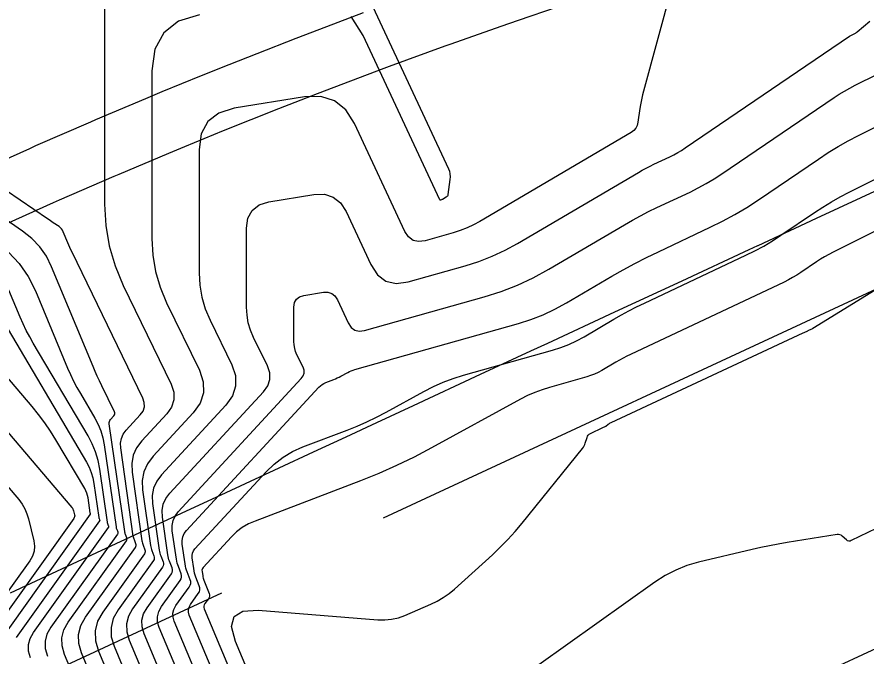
# Model space of a CAD drawing. Extents: x 1354696 to 1366163, y 660729 to 670380.
# Drawn here: x 1361378 to 1361435.4, y 664752.1 to 664795.3 of the extents above; entities that cross this region are included whole.
import ezdxf

# ---------------------------------------------------------------- set-up
doc = ezdxf.new("R2010")
doc.units = 0
for name, color, linetype in [('R_Contours', 7, 'Continuous'), ('R_Detour', 7, 'Continuous'), ('R_Erosion', 7, 'Continuous'), ('R_Fin Surface', 7, 'Continuous')]:
    doc.layers.add(name, color=color, linetype=linetype)

msp = doc.modelspace()

# ---------------------------------------------------------------- linework, layer by layer
at = {"layer": 'R_Contours'}
for points in [[(1361383.946, 664799.811), (1361383.956, 664782.609), (1361384.036, 664781.187), (1361384.272, 664779.801), (1361384.666, 664778.451), (1361385.216, 664777.137), (1361388.452, 664770.471), (1361388.635, 664769.93), (1361388.646, 664769.414), (1361388.485, 664768.924), (1361388.153, 664768.459), (1361386.481, 664766.651), (1361386.126, 664766.179), (1361385.898, 664765.668), (1361385.796, 664765.117), (1361385.82, 664764.527), (1361386.483, 664759.906), (1361386.497, 664759.826), (1361386.515, 664759.748), (1361386.538, 664759.671), (1361386.565, 664759.595), (1361386.684, 664759.294), (1361386.704, 664759.22), (1361386.704, 664759.148), (1361386.686, 664759.078), (1361386.649, 664759.011), (1361383.841, 664755.093), (1361383.491, 664754.465), (1361383.325, 664753.816), (1361383.342, 664753.146), (1361383.544, 664752.455), (1361384.719, 664749.651)], [(1361422.288, 664797.378), (1361420.293, 664790.003), (1361420.236, 664789.776), (1361420.185, 664789.546), (1361420.142, 664789.315), (1361420.107, 664789.083), (1361419.98, 664788.151), (1361419.927, 664787.932), (1361419.831, 664787.742), (1361419.693, 664787.58), (1361419.511, 664787.446), (1361409.31, 664781.454), (1361408.878, 664781.219), (1361408.434, 664781.012), (1361407.977, 664780.835), (1361407.508, 664780.687), (1361405.607, 664780.151), (1361405.165, 664780.09), (1361404.79, 664780.174), (1361404.481, 664780.404), (1361404.239, 664780.779), (1361400.843, 664788.065), (1361400.25, 664788.993), (1361399.489, 664789.601), (1361398.557, 664789.889), (1361397.457, 664789.857), (1361392.715, 664789.087), (1361391.678, 664788.768), (1361390.937, 664788.197), (1361390.493, 664787.375), (1361390.346, 664786.3), (1361390.351, 664777.978), (1361390.397, 664777.151), (1361390.535, 664776.345), (1361390.763, 664775.56), (1361391.083, 664774.796), (1361392.546, 664771.783), (1361392.795, 664771.048), (1361392.81, 664770.346), (1361392.592, 664769.679), (1361392.14, 664769.047), (1361387.802, 664764.356), (1361387.478, 664763.924), (1361387.269, 664763.457), (1361387.175, 664762.954), (1361387.198, 664762.414), (1361387.648, 664759.277), (1361387.666, 664759.174), (1361387.689, 664759.073), (1361387.719, 664758.973), (1361387.754, 664758.875), (1361387.907, 664758.485), (1361387.933, 664758.389), (1361387.934, 664758.296), (1361387.91, 664758.206), (1361387.862, 664758.119), (1361385.854, 664755.317), (1361385.573, 664754.813), (1361385.44, 664754.293), (1361385.454, 664753.756), (1361385.616, 664753.202), (1361387.217, 664749.382)], [(1361401.422, 664797.352), (1361407.175, 664785.01), (1361407.243, 664784.835), (1361407.283, 664784.656), (1361407.297, 664784.473), (1361407.285, 664784.286), (1361407.146, 664783.264), (1361407.133, 664783.212), (1361407.11, 664783.166), (1361407.077, 664783.127), (1361407.033, 664783.095), (1361406.768, 664782.939), (1361406.754, 664782.931), (1361406.739, 664782.924), (1361406.723, 664782.918), (1361406.707, 664782.913), (1361406.642, 664782.895), (1361406.627, 664782.893), (1361406.614, 664782.896), (1361406.604, 664782.903), (1361406.595, 664782.916), (1361401.423, 664794.012), (1361400.617, 664795.275)], [(1361390.369, 664795.402), (1361388.958, 664794.969), (1361387.951, 664794.192), (1361387.347, 664793.073), (1361387.147, 664791.612), (1361387.154, 664780.293), (1361387.216, 664779.169), (1361387.403, 664778.073), (1361387.714, 664777.006), (1361388.15, 664775.967), (1361390.363, 664771.408), (1361390.625, 664770.632), (1361390.641, 664769.893), (1361390.411, 664769.191), (1361389.935, 664768.525), (1361387.238, 664765.608), (1361386.857, 664765.102), (1361386.612, 664764.553), (1361386.503, 664763.963), (1361386.529, 664763.33), (1361387.066, 664759.591), (1361387.081, 664759.5), (1361387.102, 664759.41), (1361387.129, 664759.322), (1361387.16, 664759.235), (1361387.296, 664758.889), (1361387.318, 664758.804), (1361387.319, 664758.722), (1361387.298, 664758.642), (1361387.255, 664758.565), (1361384.879, 664755.248), (1361384.551, 664754.66), (1361384.395, 664754.053), (1361384.412, 664753.426), (1361384.6, 664752.78), (1361385.968, 664749.517)], [(1361388.466, 664749.247), (1361386.631, 664753.624), (1361386.497, 664754.085), (1361386.485, 664754.533), (1361386.596, 664754.966), (1361386.83, 664755.386), (1361388.469, 664757.673), (1361388.523, 664757.77), (1361388.549, 664757.87), (1361388.548, 664757.973), (1361388.519, 664758.08), (1361388.349, 664758.515), (1361388.309, 664758.624), (1361388.277, 664758.735), (1361388.25, 664758.848), (1361388.23, 664758.963), (1361387.866, 664761.498), (1361387.848, 664761.944), (1361387.925, 664762.361), (1361388.098, 664762.747), (1361388.366, 664763.104), (1361394.693, 664769.947), (1361394.982, 664770.351), (1361395.122, 664770.778), (1361395.112, 664771.227), (1361394.953, 664771.698), (1361394.017, 664773.626), (1361393.812, 664774.115), (1361393.666, 664774.617), (1361393.578, 664775.133), (1361393.548, 664775.662), (1361393.545, 664780.988), (1361393.639, 664781.676), (1361393.923, 664782.202), (1361394.397, 664782.568), (1361395.061, 664782.771), (1361398.096, 664783.264), (1361398.8, 664783.285), (1361399.396, 664783.101), (1361399.884, 664782.712), (1361400.263, 664782.118), (1361401.931, 664778.539), (1361402.379, 664777.845), (1361402.95, 664777.42), (1361403.645, 664777.264), (1361404.463, 664777.377), (1361408.309, 664778.46), (1361409.231, 664778.752), (1361410.129, 664779.101), (1361411.002, 664779.506), (1361411.851, 664779.969), (1361420.009, 664784.761), (1361420.267, 664784.909), (1361420.528, 664785.051), (1361420.793, 664785.186), (1361421.06, 664785.316), (1361422.136, 664785.823), (1361422.403, 664785.954), (1361422.663, 664786.096), (1361422.918, 664786.248), (1361423.167, 664786.41), (1361434.269, 664793.951), (1361434.31, 664793.977), (1361434.352, 664794.003), (1361434.394, 664794.027), (1361434.438, 664794.05), (1361434.614, 664794.138), (1361434.657, 664794.161), (1361434.699, 664794.187), (1361434.739, 664794.215), (1361434.778, 664794.245), (1361435.645, 664794.965)], [(1361389.826, 664748.849), (1361387.647, 664754.046), (1361387.539, 664754.415), (1361387.53, 664754.773), (1361387.619, 664755.119), (1361387.806, 664755.455), (1361389.075, 664757.227), (1361389.135, 664757.334), (1361389.164, 664757.444), (1361389.163, 664757.558), (1361389.131, 664757.676), (1361388.943, 664758.155), (1361388.9, 664758.275), (1361388.864, 664758.398), (1361388.835, 664758.522), (1361388.813, 664758.649), (1361388.535, 664760.582), (1361388.521, 664760.935), (1361388.582, 664761.265), (1361388.718, 664761.57), (1361388.931, 664761.853), (1361397.246, 664770.846), (1361397.373, 664771.023), (1361397.434, 664771.21), (1361397.43, 664771.406), (1361397.36, 664771.612), (1361396.95, 664772.456), (1361396.861, 664772.669), (1361396.797, 664772.889), (1361396.758, 664773.115), (1361396.745, 664773.346), (1361396.744, 664775.676), (1361396.785, 664775.977), (1361396.91, 664776.207), (1361397.117, 664776.367), (1361397.407, 664776.456), (1361398.735, 664776.672), (1361399.043, 664776.681), (1361399.304, 664776.6), (1361399.517, 664776.43), (1361399.683, 664776.17), (1361400.412, 664774.605), (1361400.608, 664774.301), (1361400.858, 664774.115), (1361401.162, 664774.047), (1361401.52, 664774.097), (1361409.597, 664776.371), (1361410.732, 664776.73), (1361411.836, 664777.159), (1361412.911, 664777.658), (1361413.956, 664778.228), (1361419.067, 664781.23), (1361419.604, 664781.537), (1361420.147, 664781.832), (1361420.698, 664782.115), (1361421.254, 664782.385), (1361423.495, 664783.439), (1361424.049, 664783.714), (1361424.591, 664784.009), (1361425.121, 664784.325), (1361425.639, 664784.662), (1361433.216, 664789.808), (1361433.564, 664790.037), (1361433.92, 664790.253), (1361434.283, 664790.458), (1361434.652, 664790.651), (1361436.145, 664791.399)], [(1361391.291, 664748.197), (1361388.663, 664754.468), (1361388.582, 664754.744), (1361388.575, 664755.012), (1361388.641, 664755.273), (1361388.782, 664755.524), (1361389.682, 664756.781), (1361389.747, 664756.897), (1361389.779, 664757.018), (1361389.778, 664757.142), (1361389.743, 664757.271), (1361389.538, 664757.794), (1361389.49, 664757.926), (1361389.451, 664758.06), (1361389.419, 664758.196), (1361389.395, 664758.334), (1361389.204, 664759.666), (1361389.193, 664759.926), (1361389.238, 664760.168), (1361389.339, 664760.393), (1361389.495, 664760.601), (1361398.437, 664770.272), (1361398.537, 664770.368), (1361398.646, 664770.452), (1361398.764, 664770.522), (1361398.891, 664770.579), (1361399.433, 664770.786), (1361399.556, 664770.835), (1361399.676, 664770.889), (1361399.795, 664770.946), (1361399.912, 664771.007), (1361400.376, 664771.261), (1361400.493, 664771.321), (1361400.613, 664771.374), (1361400.736, 664771.42), (1361400.862, 664771.459), (1361411.904, 664774.569), (1361412.749, 664774.836), (1361413.571, 664775.155), (1361414.371, 664775.527), (1361415.148, 664775.951), (1361418.214, 664777.752), (1361418.985, 664778.193), (1361419.765, 664778.616), (1361420.555, 664779.022), (1361421.355, 664779.409), (1361424.853, 664781.056), (1361425.695, 664781.473), (1361426.519, 664781.922), (1361427.324, 664782.402), (1361428.112, 664782.915), (1361432.163, 664785.666), (1361432.819, 664786.096), (1361433.489, 664786.504), (1361434.171, 664786.889), (1361434.867, 664787.252), (1361437.676, 664788.659)], [(1361392.757, 664747.545), (1361389.678, 664754.889), (1361389.624, 664755.074), (1361389.62, 664755.252), (1361389.664, 664755.426), (1361389.757, 664755.593), (1361390.289, 664756.335), (1361390.359, 664756.461), (1361390.394, 664756.592), (1361390.392, 664756.727), (1361390.355, 664756.867), (1361390.132, 664757.434), (1361390.081, 664757.577), (1361390.038, 664757.723), (1361390.003, 664757.87), (1361389.977, 664758.02), (1361389.873, 664758.75), (1361389.866, 664758.917), (1361389.894, 664759.072), (1361389.959, 664759.216), (1361390.059, 664759.349), (1361394.862, 664764.544), (1361395.412, 664765.076), (1361396.012, 664765.534), (1361396.661, 664765.92), (1361397.359, 664766.233), (1361400.341, 664767.372), (1361401.014, 664767.642), (1361401.677, 664767.935), (1361402.33, 664768.25), (1361402.972, 664768.587), (1361405.521, 664769.981), (1361406.167, 664770.311), (1361406.827, 664770.603), (1361407.503, 664770.856), (1361408.194, 664771.072), (1361414.211, 664772.766), (1361414.765, 664772.942), (1361415.305, 664773.151), (1361415.83, 664773.395), (1361416.34, 664773.674), (1361418.353, 664774.856), (1361418.859, 664775.145), (1361419.371, 664775.423), (1361419.89, 664775.689), (1361420.415, 664775.944), (1361427.259, 664779.166), (1361427.871, 664779.469), (1361428.469, 664779.795), (1361429.054, 664780.144), (1361429.626, 664780.516), (1361431.888, 664782.052), (1361432.459, 664782.426), (1361433.041, 664782.781), (1361433.635, 664783.116), (1361434.24, 664783.432), (1361439.615, 664786.124)], [(1361383.471, 664749.786), (1361382.398, 664752.344), (1361382.214, 664752.974), (1361382.198, 664753.585), (1361382.35, 664754.177), (1361382.67, 664754.75), (1361386.042, 664759.458), (1361386.074, 664759.515), (1361386.089, 664759.574), (1361386.089, 664759.635), (1361386.072, 664759.698), (1361385.971, 664759.955), (1361385.948, 664760.02), (1361385.928, 664760.085), (1361385.913, 664760.152), (1361385.901, 664760.22), (1361385.048, 664766.164), (1361385.034, 664766.498), (1361385.092, 664766.81), (1361385.222, 664767.1), (1361385.423, 664767.368), (1361386.371, 664768.394), (1361386.56, 664768.658), (1361386.651, 664768.936), (1361386.644, 664769.228), (1361386.541, 664769.535), (1361381.762, 664779.38), (1361381.687, 664779.536), (1361381.615, 664779.694), (1361381.545, 664779.852), (1361381.477, 664780.011), (1361381.167, 664780.755), (1361381.116, 664780.858), (1361381.052, 664780.95), (1361380.975, 664781.032), (1361380.885, 664781.103), (1361380.499, 664781.367), (1361380.403, 664781.433), (1361380.307, 664781.499), (1361380.21, 664781.564), (1361380.114, 664781.63), (1361376.402, 664784.159)], [(1361442.595, 664784.11), (1361433.152, 664779.381), (1361432.866, 664779.232), (1361432.585, 664779.073), (1361432.31, 664778.905), (1361432.04, 664778.728), (1361430.971, 664778.002), (1361430.7, 664777.826), (1361430.424, 664777.661), (1361430.141, 664777.507), (1361429.851, 664777.364), (1361419.474, 664772.478), (1361419.224, 664772.357), (1361418.977, 664772.23), (1361418.733, 664772.098), (1361418.492, 664771.96), (1361417.533, 664771.396), (1361417.289, 664771.264), (1361417.039, 664771.147), (1361416.782, 664771.047), (1361416.518, 664770.964), (1361414.002, 664770.255), (1361413.499, 664770.098), (1361413.007, 664769.914), (1361412.526, 664769.702), (1361412.057, 664769.462), (1361406.032, 664766.167), (1361404.864, 664765.554), (1361403.678, 664764.981), (1361402.472, 664764.449), (1361401.248, 664763.957), (1361394.119, 664761.234), (1361393.675, 664761.035), (1361393.261, 664760.789), (1361392.879, 664760.497), (1361392.528, 664760.158), (1361390.623, 664758.098), (1361390.579, 664758.039), (1361390.551, 664757.976), (1361390.538, 664757.907), (1361390.541, 664757.834), (1361390.585, 664757.532), (1361390.598, 664757.457), (1361390.615, 664757.383), (1361390.636, 664757.31), (1361390.662, 664757.238), (1361391.013, 664756.344), (1361391.038, 664756.252), (1361391.039, 664756.162), (1361391.016, 664756.075), (1361390.969, 664755.992), (1361390.733, 664755.662), (1361390.687, 664755.579), (1361390.664, 664755.492), (1361390.667, 664755.403), (1361390.694, 664755.311), (1361394.223, 664746.892)], [(1361382.222, 664749.921), (1361381.253, 664752.233), (1361381.086, 664752.802), (1361381.072, 664753.354), (1361381.209, 664753.889), (1361381.498, 664754.407), (1361385.435, 664759.904), (1361385.462, 664759.951), (1361385.475, 664760), (1361385.474, 664760.05), (1361385.46, 664760.103), (1361385.377, 664760.315), (1361385.357, 664760.369), (1361385.341, 664760.423), (1361385.328, 664760.478), (1361385.319, 664760.534), (1361384.276, 664767.8), (1361384.272, 664767.879), (1361384.286, 664767.953), (1361384.317, 664768.022), (1361384.365, 664768.085), (1361384.589, 664768.328), (1361384.634, 664768.391), (1361384.656, 664768.457), (1361384.654, 664768.526), (1361384.63, 664768.599), (1361383.771, 664770.367), (1361383.618, 664770.688), (1361383.47, 664771.01), (1361383.327, 664771.335), (1361383.188, 664771.662), (1361380.384, 664778.391), (1361380.028, 664779.103), (1361379.582, 664779.742), (1361379.047, 664780.309), (1361378.422, 664780.804), (1361375.746, 664782.637)], [(1361377.473, 664779.378), (1361378.2, 664778.607), (1361378.806, 664777.737), (1361379.291, 664776.769), (1361381.464, 664771.554), (1361381.657, 664771.113), (1361381.865, 664770.678), (1361382.089, 664770.252), (1361382.328, 664769.833), (1361383.312, 664768.172), (1361383.536, 664767.749), (1361383.716, 664767.31), (1361383.851, 664766.856), (1361383.941, 664766.386), (1361384.736, 664760.848), (1361384.744, 664760.804), (1361384.754, 664760.76), (1361384.767, 664760.717), (1361384.782, 664760.675), (1361384.848, 664760.507), (1361384.859, 664760.466), (1361384.86, 664760.426), (1361384.849, 664760.387), (1361384.828, 664760.35), (1361380.326, 664754.064), (1361380.068, 664753.601), (1361379.945, 664753.123), (1361379.958, 664752.63), (1361380.107, 664752.121)], [(1361395.689, 664746.24), (1361392.81, 664753.108), (1361392.542, 664754.105), (1361392.708, 664754.788), (1361393.306, 664755.158), (1361394.336, 664755.215), (1361402.412, 664754.565), (1361402.884, 664754.555), (1361403.346, 664754.602), (1361403.799, 664754.706), (1361404.242, 664754.867), (1361405.997, 664755.624), (1361406.425, 664755.83), (1361406.832, 664756.069), (1361407.218, 664756.34), (1361407.583, 664756.644), (1361410.145, 664758.962), (1361410.68, 664759.465), (1361411.194, 664759.988), (1361411.687, 664760.53), (1361412.16, 664761.092), (1361416.239, 664766.137), (1361416.298, 664766.217), (1361416.348, 664766.301), (1361416.389, 664766.39), (1361416.422, 664766.483), (1361416.537, 664766.865), (1361416.574, 664766.954), (1361416.626, 664767.03), (1361416.693, 664767.092), (1361416.776, 664767.142), (1361417.614, 664767.539), (1361417.662, 664767.563), (1361417.708, 664767.589), (1361417.754, 664767.616), (1361417.799, 664767.646), (1361417.975, 664767.769), (1361418.019, 664767.799), (1361418.065, 664767.826), (1361418.112, 664767.852), (1361418.16, 664767.876), (1361431.138, 664773.934), (1361431.192, 664773.959), (1361431.246, 664773.984), (1361431.301, 664774.009), (1361431.355, 664774.034), (1361431.572, 664774.134), (1361431.625, 664774.16), (1361431.678, 664774.188), (1361431.731, 664774.216), (1361431.782, 664774.247), (1361436.284, 664777.01)], [(1361378.961, 664752.01), (1361378.83, 664752.458), (1361378.819, 664752.893), (1361378.927, 664753.314), (1361379.154, 664753.721), (1361384.222, 664760.796), (1361384.237, 664760.823), (1361384.245, 664760.852), (1361384.244, 664760.881), (1361384.236, 664760.912), (1361384.188, 664761.035), (1361384.177, 664761.066), (1361384.167, 664761.098), (1361384.16, 664761.13), (1361384.154, 664761.163), (1361383.642, 664764.728), (1361383.527, 664765.323), (1361383.356, 664765.899), (1361383.129, 664766.455), (1361382.845, 664766.99), (1361379.146, 664773.231), (1361378.902, 664773.659), (1361378.674, 664774.095), (1361378.461, 664774.539), (1361378.264, 664774.99), (1361377.505, 664776.811)], [(1361376.843, 664775.146), (1361382.733, 664765.21), (1361382.915, 664764.866), (1361383.061, 664764.51), (1361383.17, 664764.142), (1361383.244, 664763.761), (1361383.572, 664761.477), (1361383.575, 664761.456), (1361383.58, 664761.435), (1361383.586, 664761.415), (1361383.593, 664761.395), (1361383.624, 664761.316), (1361383.63, 664761.297), (1361383.63, 664761.278), (1361383.625, 664761.26), (1361383.615, 664761.242), (1361377.982, 664753.378)], [(1361376.81, 664753.036), (1361383.008, 664761.688), (1361383.013, 664761.696), (1361383.015, 664761.704), (1361383.015, 664761.712), (1361383.012, 664761.721), (1361382.999, 664761.755), (1361382.996, 664761.764), (1361382.993, 664761.773), (1361382.991, 664761.782), (1361382.989, 664761.791), (1361382.846, 664762.793), (1361382.813, 664762.96), (1361382.765, 664763.122), (1361382.701, 664763.278), (1361382.622, 664763.429), (1361380.676, 664766.712), (1361380.31, 664767.299), (1361379.92, 664767.87), (1361379.506, 664768.423), (1361379.067, 664768.958), (1361375.74, 664772.849)], [(1361375.471, 664769.494), (1361381.75, 664762.152), (1361381.791, 664762.099), (1361381.824, 664762.042), (1361381.85, 664761.981), (1361381.87, 664761.917), (1361381.932, 664761.654), (1361381.941, 664761.59), (1361381.936, 664761.528), (1361381.917, 664761.469), (1361381.885, 664761.413), (1361375.638, 664752.693)], [(1361374.208, 664767.301), (1361378.162, 664762.678), (1361378.388, 664762.381), (1361378.574, 664762.065), (1361378.72, 664761.728), (1361378.827, 664761.371), (1361379.177, 664759.903), (1361379.226, 664759.544), (1361379.198, 664759.199), (1361379.094, 664758.87), (1361378.912, 664758.556), (1361374.467, 664752.35)], [(1361436.621, 664760.989), (1361434.384, 664759.912), (1361434.298, 664759.882), (1361434.215, 664759.88), (1361434.137, 664759.905), (1361434.062, 664759.957), (1361433.769, 664760.217), (1361433.693, 664760.272), (1361433.611, 664760.307), (1361433.523, 664760.322), (1361433.429, 664760.316), (1361430.047, 664759.776), (1361429.453, 664759.675), (1361428.86, 664759.564), (1361428.27, 664759.441), (1361427.682, 664759.307), (1361424.063, 664758.448), (1361423.28, 664758.223), (1361422.53, 664757.926), (1361421.813, 664757.557), (1361421.128, 664757.117), (1361411.32, 664750.131)]]:
    msp.add_lwpolyline(points, dxfattribs=at)
at = {"layer": 'R_Detour'}
for points in [[(1361377.266, 664781.274), (1361380.52, 664782.728), (1361380.924, 664782.907), (1361384.599, 664784.503), (1361384.941, 664784.649), (1361388.29, 664786.062), (1361389.384, 664786.516), (1361391.996, 664787.585), (1361393.85, 664788.33), (1361395.717, 664789.07), (1361398.337, 664790.09), (1361399.453, 664790.519), (1361402.845, 664791.797), (1361403.203, 664791.93), (1361406.967, 664793.303), (1361407.373, 664793.449), (1361410.744, 664794.639), (1361411.921, 664795.046), (1361414.534, 664795.937)], [(1361375.617, 664784.919), (1361378.904, 664786.387), (1361379.313, 664786.568), (1361383.024, 664788.18), (1361383.369, 664788.327), (1361386.752, 664789.755), (1361387.857, 664790.213), (1361390.495, 664791.292), (1361392.367, 664792.045), (1361394.253, 664792.792), (1361396.899, 664793.823), (1361398.026, 664794.255), (1361401.451, 664795.546)]]:
    msp.add_lwpolyline(points, dxfattribs=at)
at = {"layer": 'R_Erosion'}
msp.add_lwpolyline([(1361436.538, 664783.747), (1361432.003, 664781.641), (1361428.069, 664779.815), (1361428.06, 664779.81), (1361427.468, 664779.536), (1361422.933, 664777.43), (1361418.398, 664775.325), (1361413.863, 664773.219), (1361412.72, 664772.688), (1361409.328, 664771.114), (1361404.793, 664769.008), (1361402.328, 664767.864), (1361400.258, 664766.903), (1361398.054, 664765.879), (1361395.723, 664764.797), (1361391.188, 664762.692), (1361390.045, 664762.161), (1361386.653, 664760.586), (1361382.118, 664758.48), (1361377.582, 664756.375)], dxfattribs=at)
at = {"layer": 'R_Fin Surface'}
for p, q in [((1361402.784, 664761.46), (1361446.321, 664781.673)), ((1361348.339, 664736.183), (1361391.875, 664756.396)), ((1361399.686, 664735.766), (1361443.222, 664755.979))]:
    msp.add_line(p, q, dxfattribs=at)

doc.saveas('drawing.dxf')
